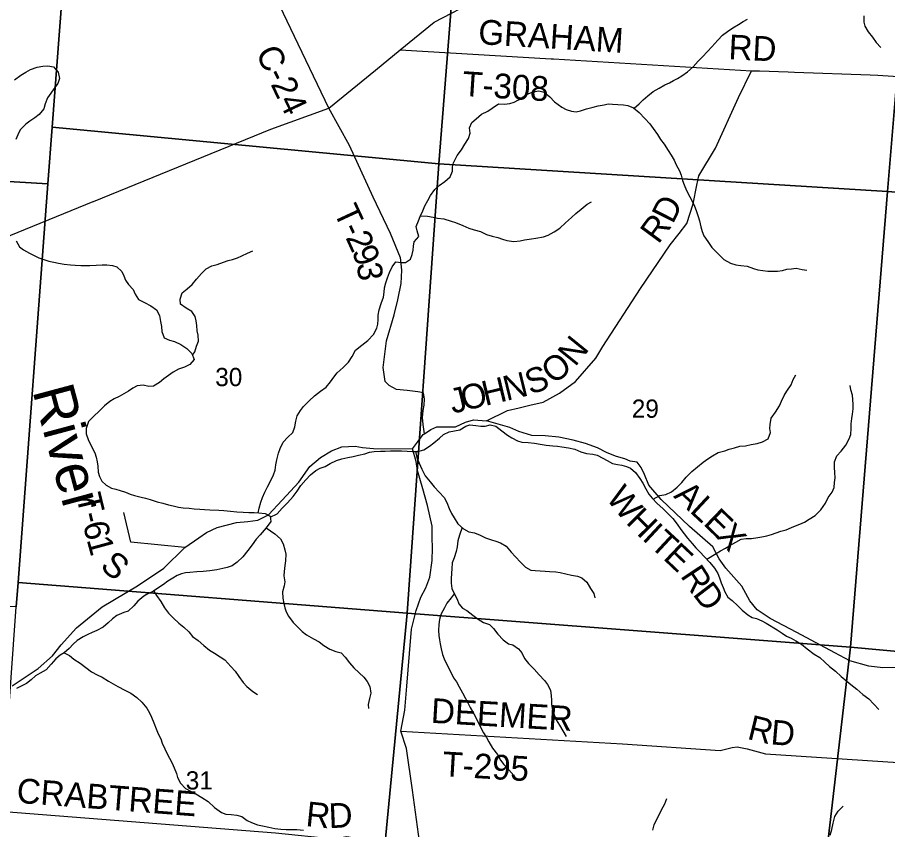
# Model space of a CAD drawing. Extents: x 1715311 to 2083412, y 146837 to 553079.
# Drawn here: x 1886729 to 1897277, y 347616 to 357461 of the extents above; entities that cross this region are included whole.
import ezdxf

# ---------------------------------------------------------------- set-up
doc = ezdxf.new("R2010")
doc.units = 0
for name, color, linetype in [('GM_X_County_Road', 7, 'Continuous'), ('GM_X_County_Road_Text', 7, 'Continuous'), ('GM_X_Major_River', 7, 'Continuous'), ('GM_X_Major_River_Text', 7, 'Continuous'), ('GM_X_Minor_River', 7, 'Continuous'), ('GM_X_Section', 7, 'Continuous'), ('GM_X_Section_Text', 7, 'Continuous'), ('GM_X_State_Route', 7, 'Continuous'), ('GM_X_Township_Road', 7, 'Continuous'), ('GM_X_Township_Road_Text', 7, 'Continuous'), ('GM_X_Township_ROW', 7, 'Continuous')]:
    doc.layers.add(name, color=color, linetype=linetype)

msp = doc.modelspace()

# ---------------------------------------------------------------- linework, layer by layer
at = {"layer": 'GM_X_County_Road'}
msp.add_lwpolyline([(1890504, 356360), (1890090, 357230), (1889520, 358426), (1889297, 358895), (1889354, 359743), (1889360, 359835), (1889400, 360295), (1889408, 360386), (1889438, 360759), (1889295, 361065), (1888434, 362909), (1887920, 364324)], dxfattribs=at)
at = {"layer": 'GM_X_Major_River'}
for points in [[(1886694, 356706), (1886771, 356761), (1886833, 356795), (1886889, 356830), (1886969, 356858), (1887037, 356869), (1887097, 356873), (1887165, 356862), (1887225, 356797), (1887238, 356719), (1887220, 356661), (1887173, 356594), (1887133, 356542), (1887094, 356486), (1887066, 356412), (1887049, 356352), (1886993, 356283), (1886942, 356243), (1886882, 356203), (1886830, 356166), (1886761, 356098), (1886733, 356037), (1886712, 355979)], [(1886714, 354753), (1886754, 354681), (1886805, 354642), (1886877, 354603), (1886931, 354575), (1886990, 354546), (1887050, 354526), (1887110, 354507), (1887170, 354495), (1887228, 354482), (1887295, 354470), (1887373, 354461), (1887429, 354457), (1887497, 354454), (1887553, 354454), (1887609, 354455), (1887685, 354459), (1887755, 354462), (1887815, 354461), (1887883, 354453), (1887935, 354438), (1887994, 354380), (1888020, 354330), (1888041, 354277), (1888075, 354225), (1888132, 354164), (1888158, 354108), (1888197, 354042), (1888269, 354003), (1888346, 353966), (1888414, 353918), (1888453, 353847), (1888465, 353773), (1888474, 353715), (1888480, 353655), (1888509, 353578), (1888573, 353548), (1888635, 353531), (1888710, 353495), (1888784, 353446), (1888845, 353387), (1888871, 353315), (1888818, 353254), (1888754, 353222), (1888682, 353195), (1888618, 353161), (1888561, 353121), (1888505, 353080), (1888451, 353036), (1888378, 352991), (1888324, 352987), (1888255, 353002), (1888181, 352996), (1888130, 352967), (1888074, 352929), (1888018, 352898), (1887962, 352866), (1887903, 352837), (1887851, 352803), (1887785, 352751), (1887724, 352690), (1887652, 352624), (1887591, 352561), (1887563, 352477), (1887564, 352413), (1887586, 352343), (1887625, 352266), (1887666, 352184), (1887684, 352131), (1887697, 352073), (1887703, 352021), (1887710, 351949), (1887726, 351897), (1887751, 351841), (1887805, 351790), (1887870, 351753), (1887924, 351741), (1887976, 351726), (1888038, 351708), (1888096, 351683), (1888150, 351667), (1888229, 351646), (1888281, 351634), (1888337, 351617), (1888425, 351589), (1888493, 351572), (1888562, 351553), (1888618, 351541), (1888682, 351526), (1888740, 351518)], [(1888740, 351518), (1888812, 351511), (1888872, 351505), (1888940, 351500), (1888996, 351494), (1889061, 351493), (1889169, 351488), (1889231, 351484), (1889313, 351475), (1889391, 351466), (1889465, 351462), (1889533, 351459), (1889601, 351461), (1889657, 351456), (1889731, 351446), (1889792, 351417), (1889800, 351351), (1889745, 351273), (1889671, 351190), (1889622, 351136), (1889576, 351068), (1889521, 350999), (1889462, 350923), (1889394, 350856), (1889332, 350814), (1889273, 350793), (1889221, 350781), (1889145, 350764), (1889061, 350752), (1888981, 350743), (1888903, 350740), (1888819, 350734), (1888767, 350729), (1888717, 350715), (1888665, 350695), (1888613, 350664), (1888553, 350626), (1888502, 350585), (1888432, 350541), (1888380, 350506), (1888312, 350474), (1888261, 350444), (1888189, 350385), (1888140, 350329), (1888070, 350264), (1888018, 350246), (1887934, 350213), (1887881, 350171), (1887829, 350124), (1887769, 350068), (1887694, 350029), (1887634, 350003), (1887582, 349982), (1887526, 349954), (1887455, 349910), (1887405, 349863), (1887355, 349811), (1887298, 349760), (1887246, 349730), (1887194, 349686), (1887137, 349623), (1887077, 349551), (1887004, 349514), (1886950, 349478), (1886896, 349430), (1886839, 349385), (1886769, 349349), (1886719, 349328)]]:
    msp.add_lwpolyline(points, dxfattribs=at)
at = {"layer": 'GM_X_Minor_River'}
for points in [[(1896989, 357481), (1896989, 357405), (1896999, 357353), (1897042, 357285), (1897094, 357223), (1897140, 357156), (1897193, 357096)], [(1894204, 356359), (1894265, 356412), (1894315, 356462), (1894372, 356512), (1894434, 356561), (1894506, 356603), (1894576, 356643), (1894632, 356669), (1894682, 356695), (1894732, 356722), (1894782, 356754), (1894850, 356802), (1894920, 356862), (1894981, 356930), (1895033, 356982), (1895095, 357048), (1895147, 357105), (1895219, 357183), (1895276, 357245), (1895338, 357291), (1895400, 357333), (1895468, 357375), (1895526, 357410), (1895578, 357440)], [(1889648, 351457), (1889660, 351513), (1889680, 351585), (1889702, 351643), (1889730, 351705), (1889762, 351769), (1889797, 351841), (1889833, 351917), (1889853, 351973), (1889863, 352039), (1889873, 352097), (1889894, 352179), (1889914, 352237), (1889952, 352311), (1890006, 352371), (1890066, 352431), (1890091, 352497), (1890105, 352567), (1890119, 352631), (1890161, 352695), (1890199, 352746), (1890264, 352814), (1890332, 352872), (1890402, 352930), (1890472, 352978), (1890524, 353042), (1890566, 353099), (1890605, 353151), (1890677, 353219), (1890741, 353281), (1890785, 353349), (1890827, 353427), (1890906, 353487), (1890976, 353544), (1891046, 353616), (1891086, 353692), (1891098, 353742), (1891101, 353800), (1891101, 353852), (1891113, 353918), (1891139, 353992), (1891167, 354068), (1891176, 354132), (1891180, 354184), (1891196, 354242), (1891216, 354302), (1891238, 354368), (1891271, 354436), (1891315, 354498), (1891381, 354490), (1891433, 354490), (1891493, 354532), (1891515, 354586), (1891525, 354638), (1891529, 354688), (1891538, 354740), (1891594, 354806), (1891576, 354874), (1891564, 354926), (1891592, 354994), (1891613, 355048), (1891643, 355118), (1891669, 355178), (1891703, 355242), (1891737, 355302), (1891790, 355373), (1891842, 355423), (1891912, 355471), (1891976, 355527), (1892004, 355595), (1892004, 355649), (1892015, 355699), (1892059, 355785), (1892111, 355857), (1892153, 355923), (1892195, 355991), (1892216, 356059), (1892208, 356121), (1892238, 356187), (1892288, 356231), (1892356, 356286), (1892430, 356324), (1892485, 356362), (1892561, 356414), (1892635, 356410), (1892699, 356417), (1892751, 356435), (1892803, 356463), (1892859, 356497), (1892909, 356529), (1892981, 356558), (1893049, 356570), (1893113, 356554), (1893182, 356496), (1893240, 356439), (1893328, 356371), (1893380, 356345), (1893446, 356323), (1893502, 356316), (1893556, 356328), (1893626, 356352)], [(1893626, 356352), (1893710, 356374), (1893768, 356388), (1893840, 356401), (1893890, 356413), (1893942, 356411), (1894008, 356405), (1894077, 356400), (1894129, 356394), (1894195, 356366), (1894267, 356308), (1894333, 356237), (1894394, 356169), (1894434, 356115), (1894488, 356041), (1894526, 355982), (1894569, 355926), (1894617, 355848), (1894653, 355790), (1894691, 355730), (1894716, 355675), (1894754, 355599), (1894774, 355549), (1894792, 355483), (1894809, 355431), (1894841, 355361), (1894881, 355287), (1894909, 355234), (1894938, 355174), (1894956, 355122), (1894982, 355048), (1894996, 354994), (1895011, 354924), (1895031, 354866), (1895049, 354815), (1895097, 354743), (1895146, 354673), (1895222, 354595), (1895292, 354528), (1895372, 354482), (1895438, 354460), (1895499, 354454), (1895573, 354445), (1895651, 354417), (1895703, 354399), (1895765, 354391), (1895825, 354386), (1895943, 354386), (1896003, 354394), (1896055, 354408), (1896113, 354413), (1896169, 354423), (1896243, 354407), (1896297, 354397)], [(1891615, 355054), (1891700, 355053), (1891770, 355041), (1891822, 355027), (1891896, 355021), (1891988, 354992), (1892040, 354976), (1892128, 354938), (1892202, 354906), (1892267, 354887), (1892341, 354867), (1892415, 354829), (1892485, 354810), (1892553, 354792), (1892611, 354774), (1892663, 354758), (1892747, 354743), (1892825, 354753), (1892877, 354763), (1892961, 354775), (1893015, 354783), (1893107, 354802), (1893163, 354822), (1893235, 354862), (1893305, 354908), (1893373, 354971), (1893447, 355035), (1893497, 355085), (1893563, 355135), (1893634, 355195), (1893686, 355225)], [(1888853, 353365), (1888879, 353406), (1888899, 353474), (1888925, 353538), (1888920, 353610), (1888910, 353662), (1888906, 353728), (1888898, 353782), (1888886, 353836), (1888845, 353896), (1888773, 353937), (1888707, 353985), (1888703, 354047), (1888725, 354121), (1888786, 354171), (1888848, 354225), (1888900, 354286), (1888960, 354356), (1889018, 354412), (1889088, 354450), (1889152, 354466), (1889226, 354492), (1889282, 354513), (1889338, 354527), (1889396, 354547), (1889449, 354571), (1889517, 354605), (1889583, 354630)], [(1894434, 351620), (1894516, 351664), (1894588, 351678), (1894658, 351712), (1894726, 351766), (1894781, 351824), (1894835, 351887), (1894903, 351955), (1894973, 352015), (1895041, 352069), (1895097, 352109), (1895156, 352146), (1895222, 352186), (1895304, 352206), (1895356, 352226), (1895420, 352244), (1895486, 352263), (1895554, 352267), (1895622, 352283), (1895694, 352297), (1895760, 352315), (1895830, 352354), (1895856, 352428), (1895850, 352478), (1895852, 352528), (1895867, 352602), (1895917, 352676), (1895965, 352752), (1895991, 352810), (1896021, 352878), (1896054, 352932), (1896108, 353006), (1896134, 353070), (1896166, 353130)], [(1895087, 350892), (1895199, 350963), (1895251, 350993), (1895313, 351027), (1895365, 351061), (1895436, 351100), (1895500, 351136), (1895564, 351146), (1895628, 351146), (1895702, 351158), (1895754, 351163), (1895812, 351175), (1895870, 351191), (1895928, 351213), (1895982, 351233), (1896048, 351248), (1896112, 351276), (1896162, 351298), (1896214, 351318), (1896268, 351344), (1896326, 351378), (1896398, 351423), (1896466, 351493), (1896524, 351573), (1896555, 351641), (1896605, 351705), (1896629, 351761), (1896635, 351825), (1896641, 351881), (1896636, 351945), (1896634, 352007), (1896632, 352073), (1896662, 352147), (1896713, 352205), (1896769, 352277), (1896811, 352351), (1896831, 352405), (1896837, 352477), (1896836, 352535), (1896842, 352597), (1896850, 352651), (1896860, 352717), (1896858, 352767), (1896855, 352831), (1896853, 352883), (1896833, 352947), (1896823, 352997)], [(1889794, 351404), (1889879, 351444), (1889937, 351512), (1890005, 351576), (1890070, 351652), (1890120, 351720), (1890166, 351788), (1890224, 351855), (1890282, 351917), (1890347, 351969), (1890401, 351997), (1890459, 352017), (1890519, 352053), (1890597, 352088), (1890663, 352110), (1890733, 352128), (1890799, 352140), (1890865, 352156), (1890941, 352171), (1890999, 352189), (1891055, 352199), (1891131, 352205), (1891185, 352204), (1891253, 352208), (1891305, 352208), (1891383, 352206), (1891453, 352204), (1891531, 352199), (1891584, 352199), (1891654, 352219), (1891723, 352265), (1891777, 352302), (1891845, 352362), (1891895, 352404), (1891963, 352436), (1892027, 352448), (1892093, 352462), (1892163, 352507), (1892213, 352521), (1892287, 352513), (1892347, 352507), (1892401, 352506), (1892459, 352522), (1892529, 352506), (1892601, 352448), (1892670, 352395), (1892722, 352363), (1892790, 352327), (1892844, 352313), (1892920, 352310), (1892998, 352300), (1893066, 352288), (1893140, 352276), (1893221, 352267), (1893277, 352265), (1893329, 352257), (1893411, 352245), (1893487, 352228), (1893557, 352196), (1893627, 352174), (1893703, 352168), (1893757, 352153), (1893826, 352117), (1893878, 352089), (1893942, 352053), (1894004, 352040), (1894056, 352032), (1894110, 352018), (1894162, 351996), (1894222, 351946), (1894275, 351873), (1894309, 351817), (1894345, 351747), (1894384, 351683), (1894422, 351633), (1894482, 351568), (1894552, 351508), (1894615, 351446), (1894673, 351385), (1894727, 351317), (1894769, 351255), (1894810, 351201), (1894850, 351147), (1894906, 351082), (1894952, 351032), (1895000, 350982), (1895059, 350922), (1895123, 350853), (1895179, 350785), (1895218, 350719), (1895238, 350669), (1895258, 350605), (1895282, 350549), (1895304, 350498), (1895339, 350432), (1895391, 350394), (1895463, 350330), (1895515, 350277), (1895584, 350219), (1895636, 350187), (1895688, 350173)], [(1891556, 352199), (1891572, 352125), (1891600, 352057), (1891630, 351985), (1891673, 351904), (1891731, 351832), (1891781, 351770), (1891842, 351704), (1891902, 351643), (1891936, 351581), (1891964, 351509), (1891989, 351449), (1892023, 351393), (1892069, 351322), (1892135, 351262), (1892203, 351226), (1892268, 351212), (1892338, 351185), (1892404, 351153), (1892474, 351129), (1892530, 351111), (1892586, 351090), (1892652, 351050), (1892713, 350980), (1892767, 350922), (1892827, 350857), (1892888, 350795), (1892952, 350761), (1893006, 350757), (1893066, 350752), (1893126, 350750), (1893180, 350744), (1893256, 350740), (1893308, 350734), (1893378, 350717), (1893446, 350699), (1893518, 350689), (1893569, 350667), (1893633, 350614), (1893675, 350540), (1893715, 350476), (1893730, 350424)], [(1889745, 351273), (1889850, 351202), (1889918, 351142), (1889952, 351078), (1889969, 351006), (1889983, 350953), (1889977, 350873), (1889969, 350819), (1889961, 350743), (1889960, 350691), (1889972, 350619), (1889962, 350569), (1889942, 350497), (1889945, 350423), (1889959, 350355), (1889969, 350305), (1889989, 350255), (1890017, 350201), (1890072, 350128), (1890124, 350074), (1890182, 350016), (1890234, 349976), (1890319, 349929), (1890389, 349893), (1890445, 349849), (1890515, 349802), (1890589, 349774), (1890655, 349758), (1890704, 349706), (1890754, 349638), (1890808, 349575), (1890871, 349517), (1890929, 349465), (1890967, 349413), (1891001, 349350), (1891013, 349268), (1890996, 349204), (1890980, 349132), (1890986, 349082)], [(1892119, 351276), (1892086, 351186), (1892066, 351116), (1892058, 351044), (1892048, 350988), (1892022, 350912), (1891999, 350848), (1891993, 350776), (1891991, 350724), (1891987, 350656), (1891986, 350604), (1891996, 350538), (1892026, 350470), (1892058, 350408), (1892080, 350352), (1892125, 350301), (1892177, 350271), (1892249, 350217), (1892315, 350165), (1892378, 350126), (1892450, 350102), (1892498, 350052), (1892554, 349984), (1892618, 349917), (1892683, 349869), (1892735, 349857), (1892803, 349808), (1892845, 349758), (1892877, 349690), (1892924, 349628), (1892994, 349562), (1893054, 349493), (1893119, 349423), (1893155, 349373), (1893189, 349305), (1893199, 349239), (1893203, 349183), (1893202, 349132), (1893216, 349064), (1893234, 349006), (1893260, 348948), (1893299, 348880), (1893339, 348814), (1893381, 348745)], [(1888383, 350508), (1888415, 350454), (1888466, 350380), (1888514, 350306), (1888562, 350238), (1888620, 350177), (1888685, 350119), (1888747, 350071), (1888807, 350015), (1888853, 349958), (1888920, 349910), (1888988, 349846), (1889056, 349792), (1889120, 349753), (1889189, 349711), (1889243, 349673), (1889317, 349594), (1889367, 349536), (1889414, 349472), (1889466, 349400), (1889510, 349350), (1889582, 349291), (1889638, 349255)], [(1892025, 350473), (1891986, 350424), (1891936, 350360), (1891905, 350306), (1891867, 350232), (1891847, 350162), (1891837, 350100), (1891833, 350030), (1891838, 349968), (1891844, 349918), (1891854, 349866), (1891864, 349808), (1891881, 349738), (1891901, 349686), (1891941, 349601), (1891977, 349533), (1892014, 349457), (1892050, 349405), (1892082, 349347), (1892124, 349274), (1892159, 349206), (1892187, 349152), (1892217, 349096), (1892263, 349018), (1892288, 348968), (1892328, 348889), (1892380, 348789), (1892414, 348733), (1892443, 348679), (1892489, 348604), (1892547, 348528), (1892586, 348458), (1892626, 348406), (1892684, 348340), (1892746, 348273)], [(1895688, 350173), (1895754, 350148), (1895806, 350120), (1895937, 350036), (1895999, 349995), (1896053, 349961), (1896107, 349935), (1896165, 349903), (1896235, 349865), (1896302, 349808), (1896388, 349742), (1896454, 349702), (1896516, 349645), (1896573, 349593), (1896645, 349535), (1896715, 349470), (1896781, 349414), (1896832, 349376), (1896904, 349318), (1896976, 349253), (1897048, 349201), (1897109, 349135), (1897171, 349073)], [(1887296, 349759), (1887359, 349727), (1887413, 349681), (1887489, 349633), (1887558, 349581), (1887628, 349530), (1887698, 349492), (1887758, 349462), (1887835, 349416), (1887891, 349383), (1887945, 349351), (1888033, 349305), (1888103, 349268), (1888175, 349218), (1888238, 349160), (1888300, 349088), (1888330, 349033), (1888356, 348979), (1888385, 348909), (1888413, 348837), (1888437, 348777), (1888467, 348717), (1888486, 348663), (1888516, 348594), (1888546, 348534), (1888574, 348482), (1888605, 348420), (1888631, 348364), (1888657, 348296), (1888669, 348246), (1888706, 348179), (1888768, 348115), (1888836, 348079), (1888894, 348049), (1888966, 348004), (1889043, 347956), (1889119, 347882), (1889203, 347825), (1889255, 347801), (1889319, 347797), (1889389, 347791), (1889450, 347774), (1889516, 347726), (1889568, 347700), (1889638, 347674), (1889700, 347661), (1889778, 347645), (1889850, 347631), (1889921, 347621), (1889987, 347616), (1890043, 347618), (1890117, 347616), (1890197, 347610)], [(1894430, 347609), (1894448, 347675), (1894478, 347741), (1894507, 347793), (1894537, 347857), (1894575, 347929), (1894601, 347993)], [(1896582, 347547), (1896600, 347619), (1896615, 347693), (1896639, 347773), (1896679, 347841), (1896739, 347901)]]:
    msp.add_lwpolyline(points, dxfattribs=at)
at = {"layer": 'GM_X_Section'}
for points in [[(1887560, 361528), (1892273, 361204), (1891838, 355685), (1887151, 356131), (1887539, 361230)], [(1882409, 361295), (1887539, 361230), (1887151, 356131), (1887099, 355443), (1881940, 355750)], [(1897732, 360835), (1897276, 355350), (1891838, 355685), (1892273, 361204)], [(1897732, 360835), (1903104, 360466), (1902626, 354942), (1897276, 355350)], [(1891838, 355685), (1891454, 350238), (1886739, 350610), (1887099, 355443), (1887151, 356131)], [(1881940, 355750), (1887099, 355443), (1886739, 350610), (1886716, 350318), (1881476, 350500)], [(1891838, 355685), (1897276, 355350), (1896827, 349829), (1891454, 350238)], [(1902626, 354942), (1902187, 349333), (1896827, 349829), (1897276, 355350)], [(1886739, 350610), (1891454, 350238), (1890933, 344817), (1886342, 345121), (1886716, 350318)], [(1891454, 350238), (1896827, 349829), (1896200, 344435), (1891837, 344752), (1890933, 344817)], [(1896827, 349829), (1902187, 349333), (1901774, 344007), (1896416, 344416), (1896200, 344435)]]:
    msp.add_lwpolyline(points, close=True, dxfattribs=at)
at = {"layer": 'GM_X_State_Route'}
for points in [[(1887651, 355231), (1889800, 356107), (1890504, 356360), (1891068, 356821), (1891370, 357068), (1891782, 357405), (1893367, 358232), (1894319, 359184), (1894601, 359466), (1894864, 359550), (1894900, 359561), (1895335, 359546), (1895519, 359540), (1895646, 359571), (1895826, 359615), (1895936, 359684), (1896126, 359803), (1896330, 359801), (1897008, 359533), (1897009, 359532)], [(1885961, 354383), (1886160, 354551), (1886470, 354749), (1887649, 355230), (1887651, 355231)]]:
    msp.add_lwpolyline(points, dxfattribs=at)
at = {"layer": 'GM_X_Township_Road'}
for points in [[(1891370, 357068), (1893198, 356959)], [(1893198, 356959), (1893228, 356957), (1895629, 356815), (1895655, 356814)], [(1886665, 349357), (1886982, 349570), (1887153, 349722), (1887260, 349857), (1887446, 350063), (1887755, 350318), (1888187, 350570), (1888503, 350783), (1888759, 351037), (1888929, 351151), (1889022, 351219), (1889150, 351277), (1889383, 351340), (1889523, 351351), (1889643, 351366), (1889774, 351430), (1889937, 351609), (1890140, 351829), (1890275, 352017), (1890402, 352128), (1890535, 352206), (1890661, 352257), (1890823, 352264), (1890913, 352246), (1891047, 352235), (1891520, 352233), (1891580, 352313), (1891649, 352407), (1891662, 352415), (1891739, 352466), (1891814, 352496), (1891912, 352498), (1892038, 352499), (1892160, 352553), (1892257, 352582), (1892416, 352570), (1892670, 352694), (1892810, 352728), (1892941, 352759), (1893101, 352796), (1893298, 352908), (1893493, 353047), (1893741, 353330), (1893827, 353470), (1894280, 354175), (1894643, 354706), (1894750, 354842), (1894844, 354964), (1894922, 355202), (1894965, 355426), (1894989, 355540), (1895191, 355876), (1895469, 356489), (1895629, 356815)], [(1895655, 356814), (1895724, 356812), (1896073, 356800)], [(1891375, 354518), (1891372, 354545), (1891253, 354840), (1891041, 355282), (1890754, 355907), (1890504, 356360)], [(1891662, 352415), (1891646, 352527), (1891640, 352613), (1891647, 352695), (1891661, 352761), (1891665, 352835), (1891652, 352909), (1891584, 352922), (1891454, 352940), (1891323, 352951), (1891237, 352998), (1891186, 353046), (1891161, 353216), (1891202, 353539), (1891296, 353855), (1891339, 354039), (1891380, 354235), (1891389, 354397), (1891375, 354516), (1891375, 354518)], [(1897408, 349579), (1897218, 349576), (1897048, 349595), (1896820, 349660), (1896638, 349759), (1896175, 350004), (1895853, 350175), (1895696, 350280), (1895608, 350389), (1895509, 350568), (1895316, 350783), (1895234, 350897), (1895157, 351042), (1894876, 351290), (1894531, 351618), (1894384, 351789), (1894332, 351921), (1894288, 352004), (1894241, 352070), (1894155, 352082), (1894093, 352111), (1893991, 352137), (1893877, 352182), (1893759, 352244), (1893615, 352297), (1893465, 352338), (1893291, 352371), (1893125, 352390), (1892963, 352394), (1892807, 352441), (1892699, 352490), (1892416, 352570)], [(1891602, 347470), (1891519, 348092), (1891447, 348600), (1891378, 348808), (1891426, 349064), (1891449, 349355), (1891483, 349751), (1891507, 350044), (1891564, 350272), (1891621, 350434), (1891680, 350548), (1891730, 350676), (1891755, 350876), (1891762, 351030), (1891755, 351152), (1891758, 351294), (1891701, 351543), (1891644, 351748), (1891577, 351968), (1891563, 352079), (1891520, 352233)], [(1888759, 351037), (1888104, 351099), (1888018, 351460)], [(1891378, 348808), (1894063, 348655), (1895248, 348576), (1895393, 348613), (1895455, 348621), (1895573, 348594), (1895797, 348535), (1897406, 348431), (1897961, 349077)], [(1885892, 348446), (1886517, 347840), (1889858, 347578), (1890563, 347504), (1890721, 347531), (1890861, 347509), (1891027, 347482), (1891133, 347501), (1891602, 347470)]]:
    msp.add_lwpolyline(points, dxfattribs=at)
at = {"layer": 'GM_X_Township_ROW'}
for points in [[(1896073, 356800), (1896149, 356797), (1897067, 356765)], [(1897067, 356765), (1897157, 356762), (1898216, 356690)]]:
    msp.add_lwpolyline(points, dxfattribs=at)

# ---------------------------------------------------------------- texts
at = {"layer": 'GM_X_County_Road_Text'}
msp.add_text('C-24', height=300, rotation=295.4922, dxfattribs=at).set_placement((1889613, 357034))
at = {"layer": 'GM_X_Major_River_Text'}
msp.add_text('River', height=500, rotation=284.9987, dxfattribs=at).set_placement((1886909, 352936))
at = {"layer": 'GM_X_Section_Text'}
for s, p in [('30', (1889127, 352991)), ('29', (1894176, 352608)), ('31', (1888770, 348102))]:
    msp.add_text(s, height=221, rotation=0, dxfattribs=at).set_placement(p)
at = {"layer": 'GM_X_Township_Road_Text'}
for s, rotation, p in [('GRAHAM', 356.4526, (1892309, 357138)), ('RD', 357.2269, (1895344, 356954)), ('T-308', 356.3536, (1892114, 356510)), ('D', 63.2406, (1894672, 354947)), ('T', 294.8628, (1890557, 355108)), ('R', 53.5649, (1894498, 354703)), ('-', 294.7495, (1890651, 354904)), ('2', 294.2394, (1890703, 354793)), ('9', 292.2112, (1890777, 354627)), ('3', 276.9591, (1890842, 354476)), ('N', 50.9574, (1893489, 353217)), ('O', 38.0581, (1893228, 353003)), ('S', 19.7843, (1892947, 352884)), ('N', 13.6442, (1892657, 352812)), ('O', 13.4185, (1892142, 352689)), ('H', 13.4187, (1892399, 352750)), ('J', 13.4134, (1892005, 352656)), ('W', 308.3945, (1893855, 351634)), ('A', 317.0895, (1894674, 351651)), ('T', 283.4183, (1887441, 351657)), ('L', 317.0762, (1894867, 351471)), ('-', 283.4183, (1887493, 351439)), ('H', 314.9376, (1894096, 351334)), ('E', 316.0698, (1895031, 351320)), ('6', 283.4183, (1887522, 351320)), ('I', 317.1113, (1894291, 351138)), ('X', 310.7151, (1895187, 351169)), ('T', 317.1823, (1894382, 351054)), ('1', 285.2314, (1887567, 351132)), ('E', 316.4638, (1894545, 350902)), ('S', 319.6931, (1887719, 350791)), ('R', 303.4465, (1894758, 350692)), ('D', 307.5242, (1894907, 350468)), ('DEEMER', 356.6628, (1891736, 348911)), ('R', 346.42, (1895565, 348717)), ('D', 354.9271, (1895852, 348651)), ('T-295', 356.6333, (1891875, 348264)), ('CRABTREE', 355.6417, (1886713, 347942)), ('R', 354.0766, (1890216, 347660)), ('D', 2.4381, (1890508, 347633))]:
    msp.add_text(s, height=300, rotation=rotation, dxfattribs=at).set_placement(p)

doc.saveas('drawing.dxf')
